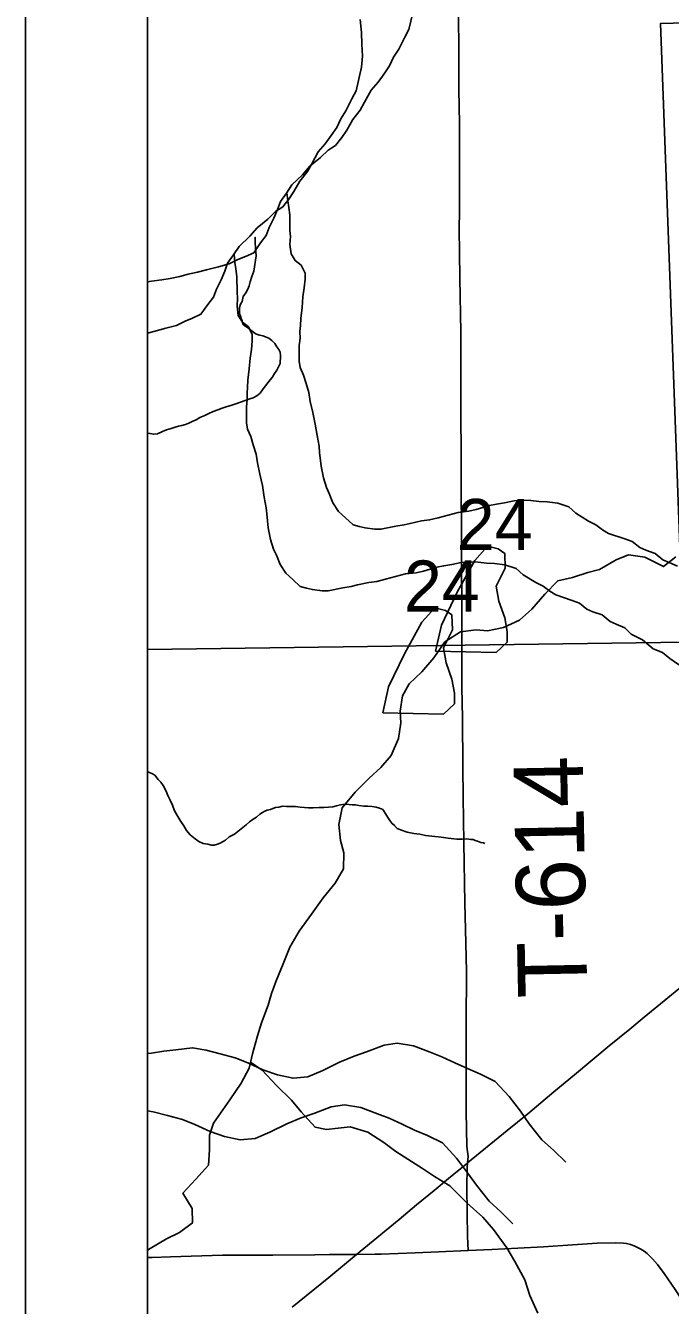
# Model space of a CAD drawing. Extents: x -21.1 to 50.3, y -4.9 to 22.1.
# Drawn here: x 2 to 2.529, y 14.806 to 15.856 of the extents above; entities that cross this region are included whole.
import ezdxf

# ---------------------------------------------------------------- set-up
doc = ezdxf.new("R2010")
doc.units = 0
for name, color, linetype in [('GM_X_Corporation', 7, 'Continuous'), ('GM_X_County', 7, 'Continuous'), ('GM_X_Minor_Lake', 7, 'Continuous'), ('GM_X_Minor_River', 7, 'Continuous'), ('GM_X_Rail_Line_Text', 7, 'Continuous'), ('GM_X_Section', 7, 'Continuous'), ('GM_X_Section_Text', 7, 'Continuous'), ('GM_X_State_Route', 7, 'Continuous'), ('GM_X_Township_Road', 7, 'Continuous'), ('GM_X_Township_Road_Text', 7, 'Continuous'), ('SH_Cut_Line', 7, 'Continuous'), ('SH_Data', 7, 'Continuous')]:
    doc.layers.add(name, color=color, linetype=linetype)

msp = doc.modelspace()

# ---------------------------------------------------------------- linework, layer by layer
at = {"layer": 'GM_X_Corporation'}
msp.add_lwpolyline([(2.1, 15.3442), (2.1, 14.3412), (2.8725, 14.3522), (2.8618, 15.3546)], close=True, dxfattribs=at)
at = {"layer": 'GM_X_County'}
msp.add_lwpolyline([(8.9, 14.7464), (8.9, 20.9), (2.1, 20.9), (2.1, 14.1), (8.8932, 14.1)], dxfattribs=at)
at = {"layer": 'GM_X_Minor_Lake'}
for points in [[(2.386, 15.3417), (2.395, 15.3501), (2.395, 15.3589), (2.393, 15.3702), (2.3883, 15.3839), (2.386, 15.396), (2.3934, 15.4108), (2.393, 15.423), (2.3876, 15.4267), (2.3789, 15.4289), (2.3684, 15.4171), (2.3541, 15.3912), (2.3411, 15.3641), (2.3363, 15.3428)], [(2.3427, 15.2912), (2.3517, 15.2996), (2.3517, 15.3083), (2.3497, 15.3197), (2.345, 15.3333), (2.3427, 15.3455), (2.3501, 15.3603), (2.3497, 15.3725), (2.3443, 15.3762), (2.3356, 15.3784), (2.3251, 15.3666), (2.3108, 15.3407), (2.2978, 15.3136), (2.293, 15.2923)], [(2.3363, 15.3428), (2.386, 15.3417)], [(2.293, 15.2923), (2.3427, 15.2912)]]:
    msp.add_lwpolyline(points, dxfattribs=at)
at = {"layer": 'GM_X_Minor_River'}
for points in [[(2.311, 15.8465), (2.3144, 15.8529), (2.3189, 15.8723)], [(2.2677, 15.7959), (2.2711, 15.8024), (2.2756, 15.8218), (2.2763, 15.8309), (2.2759, 15.8408), (2.2755, 15.8503), (2.2744, 15.861)], [(2.1, 15.6457), (2.1034, 15.6463), (2.1117, 15.6475), (2.1185, 15.6486), (2.1265, 15.6502), (2.1333, 15.6521), (2.1409, 15.6536), (2.1485, 15.6556), (2.1583, 15.6582), (2.167, 15.6605), (2.1742, 15.664), (2.1803, 15.6667), (2.1871, 15.6697), (2.1927, 15.6777), (2.1973, 15.6838), (2.1999, 15.6903), (2.2037, 15.6979), (2.2067, 15.7051), (2.209, 15.7116), (2.2139, 15.7185), (2.2184, 15.7253), (2.2271, 15.7337), (2.2332, 15.7406), (2.2419, 15.7478), (2.2483, 15.7539), (2.2543, 15.7577), (2.2593, 15.7642), (2.2634, 15.7703), (2.2683, 15.779), (2.2744, 15.7867), (2.2781, 15.7931), (2.2834, 15.803), (2.2891, 15.8095), (2.294, 15.8164), (2.2985, 15.8229), (2.3019, 15.8301), (2.3061, 15.8366), (2.311, 15.8465)], [(2.1, 15.6037), (2.1052, 15.605), (2.115, 15.6077), (2.1237, 15.61), (2.1309, 15.6135), (2.137, 15.6161), (2.1438, 15.6192), (2.1495, 15.6272), (2.154, 15.6333), (2.1566, 15.6398), (2.1604, 15.6474), (2.1634, 15.6546), (2.1657, 15.6611), (2.1706, 15.6679), (2.1751, 15.6748), (2.1838, 15.6832), (2.1899, 15.69), (2.1986, 15.6973), (2.205, 15.7034), (2.211, 15.7072), (2.216, 15.7137), (2.2201, 15.7198), (2.225, 15.7285), (2.2311, 15.7362), (2.2348, 15.7426), (2.2401, 15.7525), (2.2458, 15.759), (2.2507, 15.7659), (2.2552, 15.7723), (2.2586, 15.7796), (2.2628, 15.786), (2.2677, 15.7959)], [(2.2143, 15.7191), (2.215, 15.7122), (2.2158, 15.7069), (2.2166, 15.7008), (2.2167, 15.6879), (2.2172, 15.6829), (2.2168, 15.6765), (2.2177, 15.6689), (2.2211, 15.6632), (2.2261, 15.6594), (2.2292, 15.653), (2.2292, 15.648), (2.2285, 15.6408), (2.2275, 15.6336), (2.2268, 15.6248), (2.2257, 15.6157), (2.2254, 15.61), (2.225, 15.605), (2.2251, 15.5997), (2.2244, 15.5936), (2.2245, 15.5807), (2.2253, 15.5754), (2.228, 15.5693), (2.23, 15.5625), (2.2323, 15.5549), (2.2335, 15.5477), (2.2355, 15.5386), (2.2375, 15.5291), (2.2391, 15.5196), (2.2407, 15.5109), (2.2411, 15.5059), (2.2423, 15.4945), (2.2443, 15.485), (2.2467, 15.4771), (2.249, 15.4721), (2.2521, 15.4646), (2.2567, 15.4574), (2.2625, 15.4521), (2.2686, 15.4464), (2.2735, 15.445), (2.2785, 15.4439), (2.2865, 15.4428), (2.2914, 15.4428), (2.3036, 15.4452), (2.3104, 15.4464), (2.3153, 15.4476), (2.3248, 15.4496), (2.3313, 15.4504), (2.3385, 15.4523), (2.3548, 15.4566), (2.3635, 15.4575), (2.3696, 15.4591), (2.3806, 15.4622), (2.3863, 15.4634), (2.3928, 15.4646), (2.4007, 15.4661), (2.408, 15.4666), (2.4144, 15.4663), (2.4213, 15.4656), (2.4277, 15.4652), (2.4365, 15.4642), (2.4456, 15.4612), (2.4514, 15.4559), (2.4617, 15.4495), (2.4678, 15.4465), (2.4732, 15.4424), (2.4781, 15.4394), (2.4915, 15.4349), (2.4976, 15.4327), (2.5037, 15.4278), (2.5087, 15.4256), (2.5163, 15.423), (2.5228, 15.4177), (2.5278, 15.4155), (2.5347, 15.4125)], [(2.2061, 15.5926), (2.2043, 15.5953), (2.202, 15.5976), (2.1994, 15.5996), (2.1968, 15.6008), (2.1945, 15.6016), (2.1922, 15.602), (2.1892, 15.6028), (2.1858, 15.6052), (2.1821, 15.6083), (2.1802, 15.6094), (2.1783, 15.611), (2.1776, 15.6137), (2.1769, 15.6156), (2.1762, 15.6175), (2.1754, 15.6198), (2.1755, 15.6224), (2.1755, 15.6247), (2.1763, 15.6274), (2.1775, 15.6296), (2.1784, 15.6338), (2.1807, 15.6368), (2.1823, 15.6398), (2.1835, 15.6424), (2.1843, 15.6458), (2.1855, 15.6503), (2.1871, 15.6545), (2.1892, 15.667), (2.1889, 15.6708), (2.1886, 15.6738), (2.1883, 15.678), (2.1884, 15.6803), (2.1884, 15.6822), (2.188, 15.6818), (2.1884, 15.6822)], [(2.171, 15.6686), (2.1717, 15.6617), (2.1725, 15.6564), (2.1733, 15.6503), (2.1734, 15.6373), (2.1739, 15.6324), (2.1735, 15.6259), (2.1744, 15.6183), (2.1778, 15.6127), (2.1828, 15.6089), (2.1859, 15.6025), (2.1859, 15.5975), (2.1852, 15.5903), (2.1842, 15.5831), (2.1835, 15.5743), (2.1824, 15.5652), (2.1821, 15.5595), (2.1817, 15.5545), (2.1818, 15.5492), (2.1811, 15.5431), (2.1812, 15.5302), (2.182, 15.5249), (2.1847, 15.5188), (2.1867, 15.512), (2.189, 15.5044), (2.1902, 15.4972), (2.1922, 15.4881), (2.1942, 15.4786), (2.1958, 15.4691), (2.1974, 15.4603), (2.1978, 15.4554), (2.199, 15.444), (2.201, 15.4345), (2.2034, 15.4265), (2.2057, 15.4216), (2.2088, 15.414), (2.2134, 15.4069), (2.2192, 15.4016), (2.2253, 15.3959), (2.2303, 15.3944), (2.2352, 15.3933), (2.2432, 15.3923), (2.2481, 15.3923), (2.2603, 15.3947), (2.2671, 15.3959), (2.2721, 15.3971), (2.2815, 15.399), (2.288, 15.3999), (2.2952, 15.4018), (2.3115, 15.4061), (2.3203, 15.407), (2.3263, 15.4085), (2.3373, 15.4117), (2.343, 15.4129), (2.3495, 15.414), (2.3574, 15.4156), (2.3647, 15.4161), (2.3711, 15.4157), (2.378, 15.415), (2.3845, 15.4147), (2.3932, 15.4136), (2.4024, 15.4107), (2.4081, 15.4054), (2.4184, 15.399), (2.4245, 15.396), (2.4299, 15.3919), (2.4349, 15.3889), (2.4482, 15.3844), (2.4543, 15.3822), (2.4604, 15.3773), (2.4654, 15.3751), (2.473, 15.3725), (2.4795, 15.3672), (2.4845, 15.365), (2.4914, 15.362), (2.4967, 15.3567), (2.5059, 15.3522), (2.5147, 15.3447), (2.5223, 15.3417), (2.5285, 15.3368), (2.5399, 15.3289)], [(2.1, 15.5218), (2.1002, 15.5217), (2.1021, 15.5213), (2.1048, 15.5208), (2.1082, 15.5212), (2.1124, 15.523), (2.1155, 15.5244), (2.1193, 15.5255), (2.1227, 15.5266), (2.1254, 15.5273), (2.1281, 15.528), (2.1312, 15.5287), (2.1338, 15.5298), (2.1365, 15.5313), (2.14, 15.5327), (2.143, 15.5346), (2.1469, 15.536), (2.1503, 15.5378), (2.1538, 15.5393), (2.1576, 15.5407), (2.1611, 15.5422), (2.1645, 15.5433), (2.1691, 15.5447), (2.1725, 15.5458), (2.1764, 15.5472), (2.1802, 15.5483), (2.184, 15.5497), (2.1867, 15.5505), (2.1898, 15.5523), (2.1925, 15.5545), (2.1948, 15.5579), (2.2006, 15.5654), (2.2022, 15.5673), (2.2042, 15.5706), (2.2061, 15.5733), (2.2073, 15.5755), (2.2089, 15.5789), (2.2089, 15.5808), (2.209, 15.5831), (2.209, 15.5854), (2.2087, 15.588), (2.2076, 15.5903), (2.2061, 15.5926)], [(2.5334, 15.4201), (2.5231, 15.4122), (2.508, 15.4198), (2.4944, 15.4218), (2.4845, 15.4177), (2.4708, 15.4098), (2.4612, 15.4072), (2.4487, 15.4031), (2.4365, 15.4005), (2.4258, 15.3896), (2.4151, 15.3772), (2.4052, 15.3681), (2.3919, 15.3621), (2.379, 15.3595), (2.3695, 15.3604), (2.3566, 15.3585), (2.344, 15.3503), (2.3348, 15.3374), (2.3249, 15.3257), (2.3146, 15.3159), (2.3092, 15.3061), (2.3072, 15.2936), (2.3079, 15.2841), (2.3059, 15.2712), (2.2998, 15.2572), (2.2913, 15.2474), (2.2818, 15.2387), (2.2703, 15.227), (2.2596, 15.2142), (2.2569, 15.2006), (2.2583, 15.1873), (2.2609, 15.1774), (2.2608, 15.1641)], [(2.1, 15.2439), (2.1015, 15.2433), (2.1041, 15.2421), (2.106, 15.2409), (2.1086, 15.2375), (2.1108, 15.2352), (2.1127, 15.2325), (2.1153, 15.2279), (2.1167, 15.2244), (2.1185, 15.2206), (2.1204, 15.2164), (2.1222, 15.2118), (2.1248, 15.2072), (2.1273, 15.203), (2.1299, 15.1995), (2.1321, 15.1957), (2.1351, 15.1922), (2.1392, 15.1887), (2.1422, 15.1867), (2.1456, 15.1851), (2.1494, 15.1843), (2.1525, 15.1835), (2.1547, 15.1835), (2.1574, 15.1845), (2.1597, 15.1853), (2.1616, 15.1864), (2.1639, 15.1878), (2.167, 15.1904), (2.1713, 15.1926), (2.1809, 15.2004), (2.1836, 15.2027), (2.1867, 15.2049), (2.1894, 15.2067), (2.1921, 15.209), (2.1944, 15.2104), (2.1963, 15.2115), (2.1982, 15.2123), (2.2009, 15.213), (2.2028, 15.2137), (2.2051, 15.2144), (2.2078, 15.2147), (2.2108, 15.2155), (2.2139, 15.2154), (2.2177, 15.2153), (2.2215, 15.2153), (2.2253, 15.2148), (2.2287, 15.2144), (2.2321, 15.2143), (2.2359, 15.2142), (2.2409, 15.2145), (2.2447, 15.2144), (2.2485, 15.2147), (2.2519, 15.2151), (2.2549, 15.2158), (2.2584, 15.2168), (2.2618, 15.2172), (2.2652, 15.2171), (2.2679, 15.2167), (2.2705, 15.2166), (2.2732, 15.2162), (2.2774, 15.2157)], [(2.2774, 15.2157), (2.2808, 15.2157), (2.2842, 15.2152), (2.2876, 15.2148), (2.2903, 15.214), (2.2929, 15.2128), (2.2955, 15.2089), (2.297, 15.2063), (2.2988, 15.2039), (2.3003, 15.2016), (2.3025, 15.1997), (2.3048, 15.1974), (2.3082, 15.1958), (2.3131, 15.1942), (2.3184, 15.1933), (2.3233, 15.1925), (2.3279, 15.1916), (2.3408, 15.1902), (2.3465, 15.1894), (2.3537, 15.1885), (2.3582, 15.1884), (2.362, 15.1887), (2.3651, 15.1883), (2.367, 15.1882), (2.3688, 15.1874), (2.3707, 15.187), (2.3734, 15.1858), (2.3757, 15.1854), (2.3768, 15.185)], [(2.2608, 15.1641), (2.2539, 15.1524), (2.244, 15.1403), (2.2344, 15.1271), (2.2244, 15.1131), (2.2168, 15.0999), (2.2114, 15.0863), (2.2056, 15.0723), (2.2017, 15.062), (2.199, 15.0522), (2.1936, 15.0378), (2.1901, 15.0272), (2.1862, 15.0124), (2.1835, 15.0007), (2.1769, 14.9882), (2.1674, 14.9746)], [(2.1, 15.0127), (2.1032, 15.013), (2.1134, 15.0146), (2.1233, 15.0158), (2.1369, 15.0174), (2.148, 15.0153), (2.1597, 15.0123), (2.1719, 15.009), (2.1822, 15.0049), (2.1947, 14.9993), (2.2065, 14.9952), (2.2194, 14.9923), (2.2316, 14.9935), (2.2437, 14.9986), (2.2576, 15.0055), (2.2694, 15.0105), (2.2796, 15.014), (2.294, 15.0195), (2.3049, 15.0211), (2.3182, 15.0189), (2.3319, 15.0137), (2.3414, 15.01), (2.3521, 15.0051), (2.3624, 15.0003), (2.373, 14.9958), (2.3852, 14.9898), (2.3967, 14.9774), (2.4059, 14.9653), (2.4131, 14.9551), (2.4235, 14.9419), (2.433, 14.9333), (2.443, 14.9235)], [(2.1846, 15.0055), (2.1941, 14.9991), (2.2058, 14.9865), (2.2182, 14.9743), (2.2261, 14.9648), (2.2374, 14.9522), (2.2469, 14.9502), (2.2564, 14.9513), (2.2663, 14.9524), (2.2807, 14.9481), (2.2939, 14.9397), (2.3037, 14.9324), (2.3135, 14.9259), (2.3256, 14.9182), (2.3354, 14.9117), (2.3479, 14.9041), (2.3622, 14.89), (2.3751, 14.8785), (2.3837, 14.8682), (2.3946, 14.8533), (2.4014, 14.8419), (2.4096, 14.8271), (2.4137, 14.8141), (2.4201, 14.7997)], [(2.1674, 14.9746), (2.154, 14.9556), (2.1509, 14.9457), (2.1508, 14.9336), (2.15, 14.921), (2.1397, 14.9097), (2.129, 14.898), (2.1365, 14.8854), (2.1368, 14.8737), (2.1262, 14.8657), (2.1155, 14.8605), (2.1022, 14.8526), (2.1, 14.8512)], [(2.1, 14.9657), (2.1047, 14.9647), (2.1164, 14.9618), (2.1286, 14.9585), (2.1389, 14.9544), (2.1514, 14.9488), (2.1632, 14.9447), (2.1761, 14.9418), (2.1883, 14.943), (2.2004, 14.948), (2.2144, 14.955), (2.2261, 14.96), (2.2363, 14.9635), (2.2507, 14.9689), (2.2616, 14.9706), (2.2749, 14.9684), (2.2886, 14.9632), (2.2981, 14.9595), (2.3088, 14.9546), (2.3191, 14.9498), (2.3297, 14.9453), (2.3419, 14.9393), (2.3534, 14.9269), (2.3626, 14.9148), (2.3699, 14.9046), (2.3802, 14.8914), (2.3897, 14.8828), (2.3997, 14.873)]]:
    msp.add_lwpolyline(points, dxfattribs=at)
at = {"layer": 'GM_X_Rail_Line_Text'}
msp.add_lwpolyline([(2.1, 16.3492), (2.1, 14.1)], dxfattribs=at)
at = {"layer": 'GM_X_Section'}
msp.add_lwpolyline([(3.5076, 15.884), (3.5576, 14.829), (2.5595, 14.8074), (2.5208, 15.8578), (3.4867, 15.8836)], close=True, dxfattribs=at)
at = {"layer": 'GM_X_State_Route'}
msp.add_lwpolyline([(2.2187, 14.8045), (2.2488, 14.829), (2.2632, 14.8409), (2.2714, 14.8478), (2.2775, 14.8528), (2.3063, 14.8765), (2.3206, 14.8884), (2.335, 14.9003), (2.347, 14.9101), (2.3614, 14.922), (2.3625, 14.9229), (2.3951, 14.9495), (2.4119, 14.9633), (2.4334, 14.9812), (2.4501, 14.9951), (2.4787, 15.0189), (2.4955, 15.0327), (2.5075, 15.0426), (2.5267, 15.0584), (2.5508, 15.0779)], dxfattribs=at)
at = {"layer": 'GM_X_Township_Road'}
msp.add_line((2.2714, 14.8478), (2.2866, 14.848), dxfattribs=at)
for points in [[(2.3625, 14.9229), (2.3631, 14.9281), (2.362, 14.9365), (2.3615, 14.9652), (2.3613, 14.9964), (2.3613, 15.0181), (2.3614, 15.0367), (2.3616, 15.0801), (2.3607, 15.1143), (2.3603, 15.136), (2.3595, 15.1857), (2.3589, 15.2229), (2.3585, 15.2478), (2.3583, 15.2881), (2.3579, 15.313), (2.3578, 15.344), (2.3577, 15.3689), (2.3577, 15.3906), (2.3576, 15.4062), (2.3575, 15.4372), (2.3572, 15.4807), (2.357, 15.5614), (2.357, 15.5832), (2.3569, 15.6049), (2.3562, 15.6484), (2.3559, 15.6701), (2.3557, 15.6888), (2.3558, 15.7043), (2.356, 15.7291), (2.356, 15.7477), (2.3559, 15.7632), (2.3558, 15.7757), (2.3554, 15.8036), (2.3553, 15.8315), (2.3552, 15.8688)], [(2.3629, 14.8511), (2.3627, 14.8567), (2.3624, 14.8629), (2.3623, 14.8815), (2.362, 14.9038), (2.3622, 14.9187), (2.3625, 14.9229)], [(2.1, 14.8454), (2.1037, 14.8454), (2.1189, 14.8458), (2.1614, 14.8471), (2.2029, 14.8471), (2.2372, 14.8475), (2.2493, 14.8478), (2.2631, 14.8478), (2.2714, 14.8478)], [(2.2866, 14.848), (2.2916, 14.848), (2.3196, 14.8491), (2.3386, 14.85), (2.3629, 14.8511)], [(2.3629, 14.8511), (2.3825, 14.8519), (2.4038, 14.853), (2.4249, 14.854), (2.4406, 14.8551), (2.4689, 14.8571), (2.4841, 14.8574), (2.4903, 14.8571), (2.4928, 14.8568), (2.4962, 14.856), (2.4991, 14.8548), (2.5019, 14.8536), (2.5047, 14.8522), (2.5073, 14.8504), (2.5097, 14.8485), (2.5142, 14.8442), (2.5182, 14.8395), (2.5239, 14.8321), (2.5328, 14.8191), (2.5549, 14.7851)]]:
    msp.add_lwpolyline(points, dxfattribs=at)
at = {"layer": 'SH_Cut_Line'}
msp.add_lwpolyline([(3.8594, 16.3662), (2.9841, 16.3439), (2.8547, 16.3527), (2.3532, 16.3572), (2.1, 16.3492), (2.1, 14.1), (8.9, 14.1)], dxfattribs=at)
at = {"layer": 'SH_Data'}
msp.add_line((2, 21), (2, 14), dxfattribs=at)

# ---------------------------------------------------------------- texts
at = {"layer": 'GM_X_Section_Text'}
for p in [(2.3536, 15.4258), (2.3103, 15.3753)]:
    msp.add_text('24', height=0.04186, rotation=0, dxfattribs=at).set_placement(p)
at = {"layer": 'GM_X_Township_Road_Text'}
msp.add_text('T-614', height=0.05682, rotation=91.1279, dxfattribs=at).set_placement((2.4608, 15.0588))

doc.saveas('drawing.dxf')
